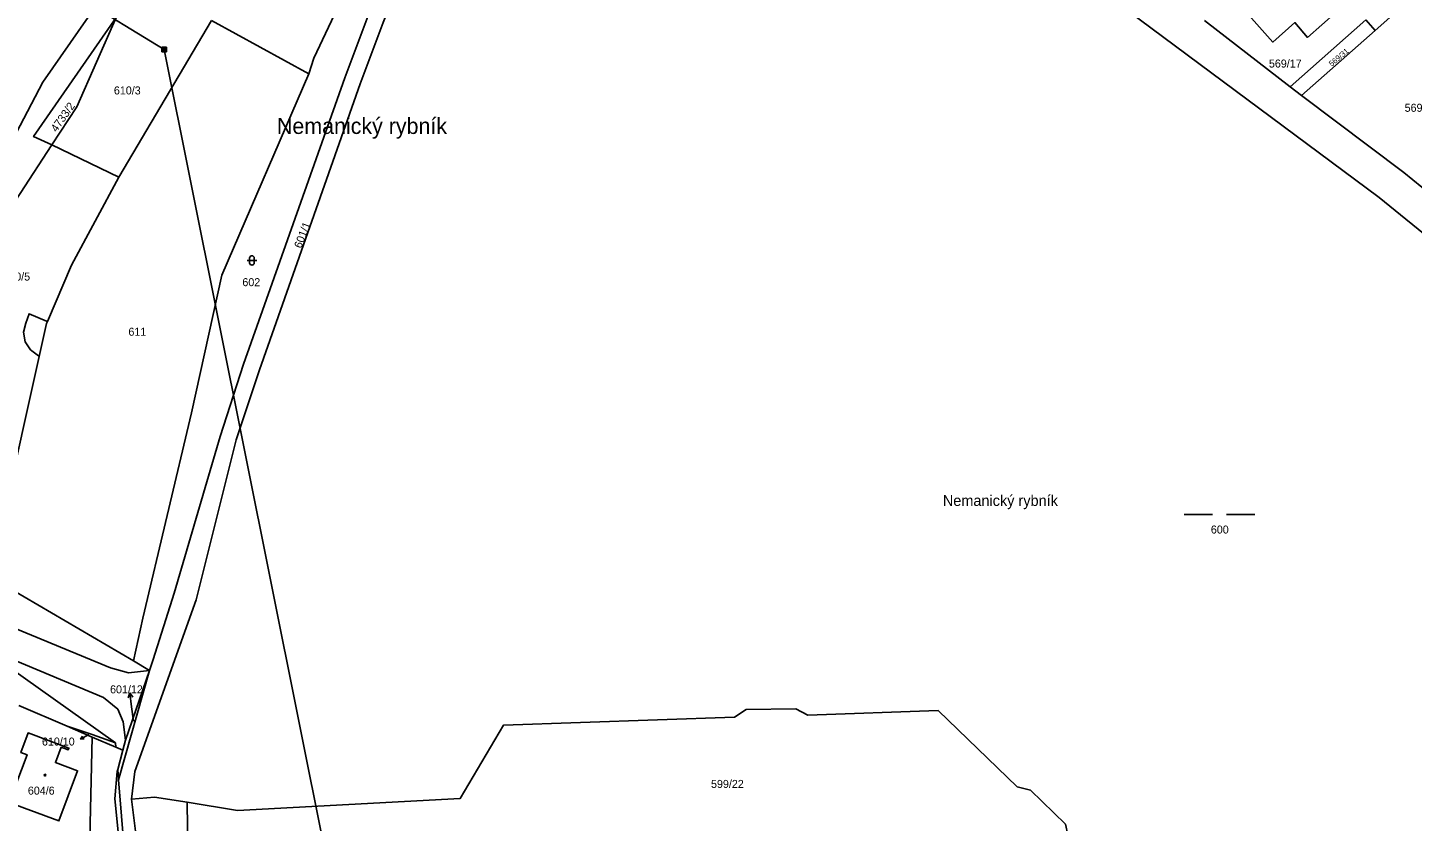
# Model space of a CAD drawing. Extents: x -756746 to -753363, y -1166406 to -1161727.
# Drawn here: x -754555.1 to -754261, y -1163172.6 to -1163004.1 of the extents above; entities that cross this region are included whole.
import ezdxf

# ---------------------------------------------------------------- set-up
doc = ezdxf.new("R2010")
doc.units = 0
for name, color, linetype in [('Hranice parcel', 7, 'Continuous'), ('Parcelní čísla', 7, 'Continuous'), ('Pop  PČ popisy', 7, 'Continuous'), ('Poz předměty', 7, 'Continuous'), ('Vnitřní kresba', 7, 'Continuous'), ('Značky budov', 7, 'Continuous'), ('Značky kultur', 7, 'Continuous')]:
    doc.layers.add(name, color=color, linetype=linetype)

msp = doc.modelspace()

# ---------------------------------------------------------------- linework, layer by layer
at = {"layer": 'Hranice parcel'}
for p, q in [((-754286.96, -1163016.71), (-754270.94, -1163002.5)), ((-754268.95, -1163004.74), (-754270.94, -1163002.5)), ((-754268.95, -1163004.74), (-754263.92, -1163000.28)), ((-754535.75, -1163035.9), (-754516.05, -1163002.6)), ((-754495.42, -1163013.93), (-754516.05, -1163002.6)), ((-754305.19, -1163002.63), (-754286.96, -1163016.71)), ((-754284.55, -1163018.57), (-754268.95, -1163004.74)), ((-754286.96, -1163016.71), (-754284.55, -1163018.57)), ((-754550, -1163028.99), (-754535.75, -1163035.9)), ((-754562.22, -1163121.25), (-754532.67, -1163138.6)), ((-754529.28, -1163140.59), (-754535.83, -1163163.8)), ((-754532.67, -1163138.6), (-754529.28, -1163140.59)), ((-754546.71, -1163152.47), (-754557, -1163148.07)), ((-754541.4, -1163154.75), (-754546.71, -1163152.47)), ((-754542.08, -1163184.72), (-754541.4, -1163154.75)), ((-754536.38, -1163156.9), (-754541.4, -1163154.75)), ((-754536.45, -1163156), (-754536.38, -1163156.9)), ((-754534.91, -1163157.53), (-754536.38, -1163156.9)), ((-754534.91, -1163157.53), (-754536, -1163161.62)), ((-754535.83, -1163163.8), (-754536, -1163161.62)), ((-754535.83, -1163163.8), (-754531.95, -1163210.7)), ((-754529.47, -1163196.79), (-754533.1, -1163167.92)), ((-754521.21, -1163168.6), (-754521.06, -1163184.68))]:
    msp.add_line(p, q, dxfattribs=at)
for points in [[(-754450.42, -1162926.72), (-754480.7, -1162981.68), (-754494.34, -1163010.61), (-754495.42, -1163013.93)], [(-754452.71, -1162942.23), (-754458.96, -1162953.77), (-754464.17, -1162964.93), (-754472.21, -1162984.38), (-754479.59, -1163003.02), (-754484.53, -1163016.09), (-754505.88, -1163076.75), (-754510.83, -1163091.65), (-754519.33, -1163125.61), (-754532.34, -1163162.06), (-754533.1, -1163167.92)], [(-754647.15, -1163155.35), (-754612.3, -1163104.6), (-754606.66, -1163096.39), (-754601.61, -1163093.94), (-754593.16, -1163081.63), (-754562.42, -1163035.75), (-754551.88, -1163015.73), (-754511.79, -1162958.11)], [(-754349.63, -1162975.07), (-754329.27, -1162994.67), (-754268.11, -1163040.18), (-754230.79, -1163070.5)], [(-754284.1, -1162992.98), (-754277.18, -1163000.86), (-754283.28, -1163006.21), (-754285.97, -1163003.06), (-754290.64, -1163007.18), (-754300.31, -1162996.32), (-754292.43, -1162989.24), (-754286.92, -1162995.46), (-754284.1, -1162992.98)], [(-754536.36, -1163002), (-754553.87, -1163027.26), (-754550, -1163028.99)], [(-754536.36, -1163002), (-754544.65, -1163020.95), (-754550, -1163028.99)], [(-754482.85, -1163001.74), (-754487.78, -1163014.8), (-754509.25, -1163075.58), (-754514.26, -1163090.95), (-754517.05, -1163100.59), (-754524.02, -1163124.17), (-754528.49, -1163138.28), (-754529.28, -1163140.59)], [(-754532.67, -1163138.6), (-754530.64, -1163129.52), (-754520.32, -1163085.9), (-754513.9, -1163056.7), (-754495.42, -1163013.93)], [(-754284.55, -1163018.57), (-754262.84, -1163034.86), (-754255.16, -1163041.13)], [(-754550, -1163028.99), (-754590.4, -1163091), (-754595.54, -1163098.52), (-754598.05, -1163101.43)], [(-754550.92, -1163066.5), (-754545.84, -1163054.54), (-754535.75, -1163035.9)], [(-754552.66, -1163073.94), (-754552.84, -1163073.8), (-754554.53, -1163072.53), (-754555.64, -1163070.84), (-754556.03, -1163068.8), (-754555.5, -1163066.89), (-754554.81, -1163064.87), (-754551.09, -1163066.42), (-754550.92, -1163066.5)], [(-754552.66, -1163073.94), (-754551.1, -1163066.92), (-754550.92, -1163066.5)], [(-754562.22, -1163121.25), (-754560.13, -1163107.41), (-754552.66, -1163073.94)], [(-754596.81, -1163128.81), (-754565.72, -1163135.21), (-754536.45, -1163156)], [(-754529.28, -1163140.59), (-754534.35, -1163155.42), (-754534.91, -1163157.53)], [(-754283.42, -1163225.11), (-754311.69, -1163197.55), (-754334.17, -1163175.5), (-754334.71, -1163173.25), (-754342.1, -1163166.06), (-754344.95, -1163165.31), (-754361.75, -1163149.11), (-754389.41, -1163150.07), (-754392, -1163148.77), (-754402.5, -1163148.9), (-754404.99, -1163150.55), (-754454.06, -1163152.24), (-754463.25, -1163167.76), (-754510.53, -1163170.33), (-754521.21, -1163168.6)], [(-754536.45, -1163156), (-754541.4, -1163154.2), (-754546.71, -1163152.47)], [(-754548.01, -1163156.89), (-754549.23, -1163160.17), (-754544.51, -1163161.92), (-754548.47, -1163172.56), (-754559.03, -1163168.64), (-754555.26, -1163158.51), (-754556.57, -1163158.03), (-754555.02, -1163153.88), (-754546.37, -1163157.1), (-754546.51, -1163157.44), (-754548.01, -1163156.89)], [(-754536, -1163161.62), (-754536.12, -1163162.06), (-754536.62, -1163167.89), (-754535.08, -1163183.33), (-754533.55, -1163209.83)], [(-754533.1, -1163167.92), (-754528.17, -1163167.53), (-754521.21, -1163168.6)]]:
    msp.add_lwpolyline(points, dxfattribs=at)
at = {"layer": 'Pop  PČ popisy'}
for p, q in [((-754533.44, -1163145.36), (-754533.81, -1163146.42)), ((-754533.07, -1163148.34), (-754533.44, -1163145.36)), ((-754533.44, -1163145.36), (-754532.82, -1163146.29)), ((-754532.67, -1163151.38), (-754533.07, -1163148.34)), ((-754542.12, -1163154.2), (-754543.88, -1163155.18)), ((-754543.88, -1163155.18), (-754543.45, -1163154.56)), ((-754543.88, -1163155.18), (-754543.13, -1163155.14))]:
    msp.add_line(p, q, dxfattribs=at)
at = {"layer": 'Poz předměty'}
for p, q in [((-754679.51, -1162914.82), (-754526.12, -1163008.78)), ((-754526.62, -1163008.28), (-754525.62, -1163008.28)), ((-754526.62, -1163009.28), (-754526.62, -1163008.28)), ((-754526.42, -1163009.28), (-754526.42, -1163008.28)), ((-754526.22, -1163009.28), (-754526.22, -1163008.28)), ((-754526.02, -1163009.28), (-754526.02, -1163008.28)), ((-754525.82, -1163009.28), (-754525.82, -1163008.28)), ((-754525.62, -1163009.28), (-754525.62, -1163008.28)), ((-754526.62, -1163008.48), (-754525.62, -1163008.48)), ((-754526.62, -1163008.68), (-754525.62, -1163008.68)), ((-754526.62, -1163008.88), (-754525.62, -1163008.88)), ((-754526.62, -1163009.08), (-754525.62, -1163009.08)), ((-754526.62, -1163009.28), (-754525.62, -1163009.28)), ((-754488.12, -1163198.19), (-754526.12, -1163008.78))]:
    msp.add_line(p, q, dxfattribs=at)
at = {"layer": 'Vnitřní kresba'}
for p, q in [((-754563.16, -1163129.45), (-754537.56, -1163140.07)), ((-754538.99, -1163146.36), (-754565.72, -1163135.21)), ((-754537.56, -1163140.07), (-754533.73, -1163141.08)), ((-754533.73, -1163141.08), (-754529.28, -1163140.59)), ((-754538.99, -1163146.36), (-754535.97, -1163148.83)), ((-754535.97, -1163148.83), (-754534.82, -1163151.52)), ((-754534.35, -1163155.42), (-754534.82, -1163151.52))]:
    msp.add_line(p, q, dxfattribs=at)
at = {"layer": 'Značky budov'}
msp.add_circle((-754551.45, -1163162.83), 0.175, dxfattribs=at)
at = {"layer": 'Značky kultur'}
for p, q in [((-754508.48, -1163053.56), (-754506.48, -1163053.56)), ((-754507.98, -1163053.06), (-754507.98, -1163054.06)), ((-754506.98, -1163054.06), (-754506.98, -1163053.06)), ((-754309.48, -1163107.51), (-754303.48, -1163107.51)), ((-754300.48, -1163107.51), (-754294.48, -1163107.51))]:
    msp.add_line(p, q, dxfattribs=at)
for centre, start, end in [((-754507.48, -1163053.06), 0, 180), ((-754507.48, -1163054.06), 180, 359.9879)]:
    msp.add_arc(centre, 0.5, start, end, dxfattribs=at)

# ---------------------------------------------------------------- texts
at = {"layer": 'Parcelní čísla'}
for s, p in [('569/17', (-754291.49, -1163012.6)), ('610/3', (-754536.81, -1163018.31)), ('569/67', (-754262.66, -1163021.99)), ('610/5', (-754560.29, -1163057.83)), ('602', (-754509.52, -1163059.02)), ('611', (-754533.72, -1163069.54)), ('600', (-754303.82, -1163111.54)), ('601/12', (-754537.62, -1163145.47)), ('610/10', (-754552.09, -1163156.55)), ('599/22', (-754409.98, -1163165.55)), ('604/6', (-754555.08, -1163166.97))]:
    msp.add_text(s, height=1.7, dxfattribs=at).set_placement(p)
for s, height, rotation, p in [('569/31', 1.2, 40, (-754278.14, -1163012.47)), ('4733/2', 1.7, 55, (-754548.97, -1163026.44)), ('601/1', 1.7, 69, (-754497.02, -1163051.11))]:
    msp.add_text(s, height=height, rotation=rotation, dxfattribs=at).set_placement(p)
at = {"layer": 'Pop  PČ popisy'}
for height, p in [(3.4, (-754502.18, -1163026.7)), (2.3, (-754360.75, -1163105.68))]:
    msp.add_text('Nemanický rybník', height=height, dxfattribs=at).set_placement(p)

doc.saveas('drawing.dxf')
